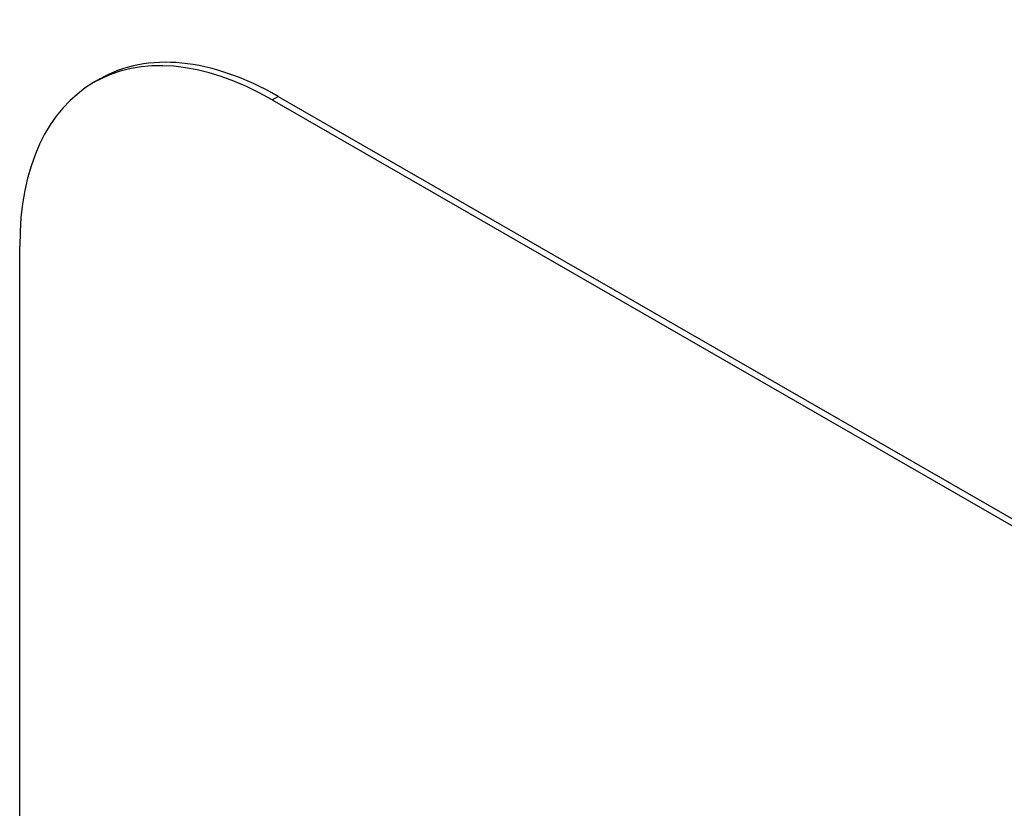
# Model space of a CAD drawing. Header units: inches. Extents: x 14 to 456, y 41 to 215.
# Tile 302 of 361: x 416.738 to 417.427, y 191.827 to 192.379. Entities that reach past the tile are written whole.
import ezdxf

# ---------------------------------------------------------------- set-up
doc = ezdxf.new("R2010")
doc.units = ezdxf.units.IN
doc.header["$MEASUREMENT"] = 0
doc.layers.add('Visible Edges(ANSI)', color=7, linetype='Continuous', lineweight=25)
doc.layers.add('Visible Tangent Edges(ANSI)', color=7, linetype='Continuous', lineweight=25)

msp = doc.modelspace()

# ---------------------------------------------------------------- linework, layer by layer
at = {"layer": 'Visible Edges(ANSI)'}
for p, q in [((416.79378, 192.33754), (416.78954, 192.3351)), ((416.9143, 192.32284), (419.03562, 191.10125)), ((416.91854, 192.32528), (419.03986, 191.1037)), ((416.73752, 190.99393), (416.73752, 192.22025))]:
    msp.add_line(p, q, dxfattribs=at)
for centre, end_param in [((416.9143, 192.11845), 7.070517), ((416.91854, 192.1209), 6.283185)]:
    msp.add_ellipse(centre, major_axis=(-0.12476, 0.21665), ratio=0.578093, start_param=5.499721, end_param=end_param, dxfattribs=at)
at = {"layer": 'Visible Tangent Edges(ANSI)'}
msp.add_line((416.9143, 192.32284), (416.91854, 192.32528), dxfattribs=at)

doc.saveas('drawing.dxf')
